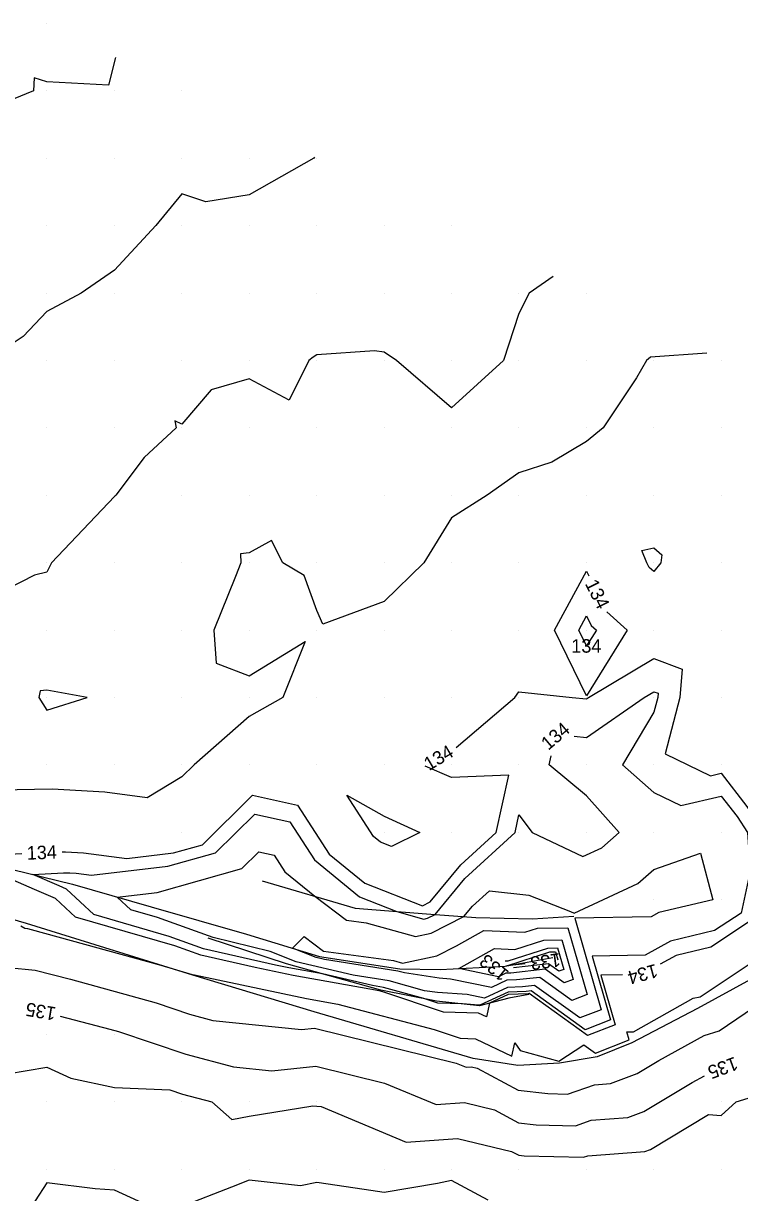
# Model space of a CAD drawing. Extents: x 2354170 to 2357230, y 866100 to 868290.
# Drawn here: x 2355016.5 to 2355122.7, y 867666.6 to 867840 of the extents above; entities that cross this region are included whole.
import ezdxf

# ---------------------------------------------------------------- set-up
doc = ezdxf.new("R2010")
doc.units = 0
for name, color, linetype in [('Default', 7, 'Continuous'), ('DTM Contours Major', 7, 'Continuous'), ('DTM Contours Major Text', 7, 'Continuous'), ('DTM Contours Minor', 7, 'Continuous'), ('DTM Contours Minor Text', 7, 'Continuous'), ('Exist DTM QL2 LIDAR Elevation Point', 7, 'Continuous'), ('PH Exist DTM Breakline', 7, 'Continuous')]:
    doc.layers.add(name, color=color, linetype=linetype)

msp = doc.modelspace()

# ---------------------------------------------------------------- linework, layer by layer
at = {"layer": 'Default'}
for points in [[(2355030.13, 867834.94), (2355029.12, 867830.87), (2355019.97, 867831.37), (2355018.07, 867831.92), (2355017.98, 867830.02), (2355009.97, 867826.73)], [(2355059.63, 867820.19), (2355059.53, 867820.02), (2355049.97, 867814.57), (2355043.53, 867813.57), (2355039.97, 867814.75), (2355036.13, 867810.02), (2355029.97, 867803.4), (2355025.03, 867800.02), (2355019.97, 867797.27), (2355016.44, 867793.56), (2355011.04, 867790.02), (2355010.46, 867789.53), (2355011.44, 867780.02), (2355009.97, 867778.61), (2355008.41, 867778.46), (2354999.97, 867779.9), (2354999.07, 867779.11), (2354989.97, 867771.45), (2354986.47, 867774.28)], [(2355095.06, 867802.47), (2355091.5, 867800.02), (2355089.97, 867796.98), (2355087.69, 867790.02), (2355079.97, 867783), (2355071.83, 867790.02), (2355069.97, 867791.27), (2355068.56, 867791.44), (2355059.97, 867790.84), (2355059.46, 867790.53), (2355058.82, 867790.02), (2355055.87, 867784.12), (2355049.97, 867787.31), (2355044.33, 867785.66), (2355039.97, 867780.55), (2355038.92, 867781.07), (2355039.15, 867780.02), (2355034.38, 867775.61), (2355030.21, 867770.02), (2355029.97, 867769.85), (2355020.63, 867760.02), (2355019.97, 867758.62), (2355018.11, 867758.15), (2355009.97, 867754)], [(2355117.82, 867791.1), (2355109.46, 867790.53), (2355108.87, 867790.02), (2355107.38, 867787.42), (2355102.43, 867780.02), (2355099.97, 867777.98), (2355094.86, 867774.91), (2355089.97, 867773.33), (2355085.25, 867770.02), (2355079.97, 867766.68), (2355075.87, 867760.02), (2355069.97, 867754.25), (2355060.86, 867750.9), (2355059.97, 867752.95), (2355058.09, 867758.14), (2355054.94, 867760.02), (2355053.27, 867763.32), (2355049.97, 867761.49), (2355048.66, 867761.33), (2355048.71, 867760.02), (2355047.94, 867757.99), (2355044.7, 867750.02), (2355045.09, 867745.13), (2355049.97, 867743.23), (2355058.28, 867748.33), (2355054.95, 867740.02), (2355049.97, 867737.18), (2355041.78, 867730.02), (2355039.97, 867728.25), (2355034.83, 867725.16), (2355028.54, 867725.96), (2355020.74, 867726.42), (2355012.89, 867726.27)], [(2355109.27, 867759.32), (2355108.94, 867760.02), (2355108.17, 867761.82), (2355109.97, 867762.2), (2355111.14, 867761.19), (2355110.99, 867760.02), (2355109.97, 867758.7), (2355109.27, 867759.32)], [(2355099.97, 867740.29), (2355095.23, 867750.02), (2355099.97, 867758.76), (2355100.31, 867758.07)], [(2355102.98, 867752.71), (2355106.03, 867750.02), (2355099.97, 867740.29)], [(2355080.63, 867732.58), (2355089.37, 867740.02), (2355089.97, 867740.88), (2355097.84, 867740.02), (2355099.97, 867739.81), (2355100.28, 867740.02), (2355109.97, 867745.8), (2355114.17, 867744.21), (2355113.84, 867740.02), (2355111.63, 867731.67), (2355115.01, 867730.02), (2355118.37, 867728.41), (2355119.97, 867728.79), (2355123.78, 867723.83), (2355126.28, 867720.02), (2355126.51, 867716.55), (2355124.46, 867706.99), (2355118.43, 867702.99), (2355113.28, 867701.75), (2355110.92, 867700.44)], [(2355025.96, 867740.02), (2355019.97, 867741.1), (2355018.98, 867741.01), (2355018.75, 867740.02), (2355019.97, 867738.14), (2355025.96, 867740.02)], [(2355022.22, 867717.12), (2355022.73, 867717.13), (2355025.38, 867716.97), (2355031.81, 867716.16), (2355038.72, 867716.97), (2355043.02, 867718.18), (2355050.47, 867725.53), (2355057.15, 867724.05), (2355061.82, 867716.79), (2355067.11, 867712.48), (2355075.64, 867709.12), (2355076.8, 867709.7), (2355081.35, 867715.19), (2355086.6, 867720.02), (2355088.47, 867728.51), (2355079.97, 867728.17), (2355076.08, 867729.85)], [(2355068.4, 867719.4), (2355064.45, 867725.54), (2355069.97, 867722.41), (2355075.27, 867720.02), (2355071.07, 867717.92), (2355069.42, 867718.56), (2355068.4, 867719.4)], [(2355091.5, 867696.1), (2355091.33, 867696.08), (2355088.38, 867695.97), (2355085.59, 867694.66), (2355085.15, 867692.66), (2355083.98, 867693.21), (2355078.77, 867693.36), (2355069.78, 867696.38), (2355069.24, 867696.52), (2355056.5, 867698.77), (2355050.86, 867699.96), (2355042.81, 867701.78), (2355038.96, 867703.16), (2355024.21, 867707.45), (2355021.26, 867710.2), (2355018.13, 867711.53), (2355007.02, 867716.41), (2355016.23, 867716.88)], [(2355092.28, 867697.3), (2355090.48, 867697.1), (2355088.26, 867697.02), (2355084.85, 867695.42), (2355082.29, 867695.94), (2355077.87, 867696.24), (2355075.98, 867696.53), (2355070.72, 867697.99), (2355065.4, 867698.84), (2355056.93, 867700.83), (2355053.07, 867702.32), (2355044.6, 867704.42), (2355041.98, 867705.37), (2355036.38, 867707.39), (2355032.41, 867708.54), (2355030.39, 867710.42), (2355036.32, 867711.11), (2355048.87, 867714.65), (2355051.4, 867717.14), (2355053.66, 867716.64), (2355055.24, 867714.18), (2355059.71, 867710.53), (2355064.38, 867706.98), (2355067.29, 867706.59), (2355074.62, 867704.55), (2355076.96, 867705.04), (2355081.81, 867707.52), (2355083.09, 867709.06), (2355085.58, 867711.35), (2355091.43, 867710.71), (2355097.62, 867708.3), (2355098.16, 867708.04), (2355107.58, 867712.42), (2355109.97, 867714.52), (2355116.88, 867716.92), (2355118.7, 867710.02), (2355110.73, 867708.11), (2355109.58, 867707.47), (2355098.23, 867707.27), (2355102.15, 867693.71), (2355098.99, 867692.48), (2355092.28, 867697.3)], [(2355016.08, 867706.15), (2355016.68, 867705.82), (2355017.09, 867705.77), (2355017.64, 867705.63), (2355036.85, 867700.3), (2355041.53, 867698.94), (2355041.63, 867698.9), (2355041.85, 867698.86), (2355058.46, 867695.35), (2355063.1, 867694.53), (2355077.37, 867690.77), (2355081.27, 867689.47), (2355083.52, 867689.4), (2355088.89, 867686.83), (2355089.33, 867688.81), (2355090.13, 867687.66), (2355095.86, 867686.06), (2355099.59, 867688.51), (2355101.31, 867687.27), (2355106.3, 867689.23), (2355105.96, 867690.42), (2355106.95, 867690.44), (2355115.82, 867695.4), (2355116.82, 867695.64), (2355129.16, 867703.83)], [(2355092.7, 867705.81), (2355097.21, 867705.86), (2355100.07, 867695.96), (2355097.83, 867695.08), (2355093.06, 867698.51), (2355089.62, 867698.12), (2355088.15, 867698.07), (2355085.88, 867697), (2355079.79, 867698.26), (2355078.12, 867698.37), (2355072.97, 867699.16), (2355072, 867699.43), (2355061.15, 867701.17), (2355059.88, 867701.47), (2355056.36, 867702.82), (2355058.13, 867704.57), (2355061, 867702.39), (2355071.38, 867701.01), (2355072.72, 867700.63), (2355077.78, 867701.68), (2355080.68, 867703.17), (2355084.74, 867705.44), (2355090.85, 867705.21), (2355092.7, 867705.81)], [(2355093.63, 867704.04), (2355096.3, 867704.07), (2355098, 867698.2), (2355096.67, 867697.68), (2355093.84, 867699.71), (2355088.76, 867699.15), (2355088.03, 867699.12), (2355086.91, 867698.59), (2355081.04, 867699.8), (2355086.34, 867702.77), (2355089.37, 867702.66), (2355093.63, 867704.04)], [(2355088.19, 867700.2), (2355094.55, 867702.27), (2355095.39, 867702.28), (2355095.72, 867701.13)], [(2355090.9, 867700.5), (2355088.19, 867700.2)], [(2355014.21, 867699.99), (2355018.22, 867699.59), (2355023.48, 867698.24), (2355036.17, 867694.71), (2355041.1, 867693.05), (2355044.58, 867692.13), (2355057.71, 867690.78), (2355059.65, 867690.98), (2355080.66, 867685.79), (2355082.12, 867685.18), (2355082.93, 867685.24), (2355083.78, 867685.03), (2355089.83, 867681.76), (2355094.27, 867681.27), (2355097.14, 867681.2), (2355101.17, 867682.58), (2355103.56, 867682.76), (2355107.49, 867684.24), (2355110.69, 867686.16), (2355117.45, 867689.88), (2355119.66, 867690.57), (2355131.35, 867698.55)], [(2355105.31, 867698.9), (2355102.09, 867698.84), (2355104.23, 867691.47), (2355100.15, 867689.88), (2355091.5, 867696.1)], [(2355021.95, 867692.74), (2355029.32, 867690.84), (2355030.59, 867690.49), (2355040.59, 867687.11), (2355047.64, 867685.25), (2355053.31, 867684.66), (2355059.82, 867685.35), (2355070.03, 867682.82), (2355077.68, 867679.63), (2355081.9, 867679.92), (2355086.32, 867678.86), (2355089.89, 867676.93), (2355092.5, 867676.64), (2355098.33, 867676.5), (2355100.67, 867677.3), (2355106.1, 867677.71), (2355108.48, 867678.6), (2355115.63, 867682.89), (2355117.46, 867683.9)], [(2355014.14, 867684.18), (2355019.97, 867685.19), (2355023.5, 867683.54), (2355029.97, 867682.15), (2355038.18, 867681.81), (2355040.07, 867681.17), (2355044.43, 867680.02), (2355047.37, 867677.42), (2355049.97, 867677.92), (2355059.41, 867679.45), (2355059.97, 867679.41), (2355060.66, 867679.33), (2355073.23, 867674.08), (2355080.87, 867674.61), (2355088.87, 867672.69), (2355089.95, 867672.11), (2355090.74, 867672.02), (2355099.52, 867671.81), (2355100.16, 867672.03), (2355108.64, 867672.66), (2355109.46, 867672.96), (2355118.09, 867678.14), (2355119.97, 867678), (2355122.18, 867680.02), (2355128.16, 867681.88)], [(2355034.73, 867664.77), (2355029.97, 867666.96), (2355027.1, 867667.14), (2355019.97, 867668.01), (2355014.75, 867660.02)], [(2355085.41, 867665.46), (2355079.97, 867668.35), (2355077.89, 867667.94), (2355069.97, 867666.6), (2355067, 867667.05), (2355059.97, 867668.06), (2355057.55, 867667.6), (2355049.97, 867668.4), (2355047.33, 867667.38), (2355039.97, 867664.53)]]:
    msp.add_lwpolyline(points, dxfattribs=at)
at = {"layer": 'DTM Contours Major'}
for points in [[(2355059.63, 867820.19), (2355059.53, 867820.02), (2355049.97, 867814.57), (2355043.53, 867813.57), (2355039.97, 867814.75), (2355036.13, 867810.02), (2355029.97, 867803.4), (2355025.03, 867800.02), (2355019.97, 867797.27), (2355016.44, 867793.56), (2355011.04, 867790.02), (2355010.46, 867789.53), (2355011.44, 867780.02), (2355009.97, 867778.61), (2355008.41, 867778.46), (2354999.97, 867779.9), (2354999.07, 867779.11), (2354989.97, 867771.45), (2354986.47, 867774.28)], [(2355021.95, 867692.74), (2355029.32, 867690.84), (2355030.59, 867690.49), (2355040.59, 867687.11), (2355047.64, 867685.25), (2355053.31, 867684.66), (2355059.82, 867685.35), (2355070.03, 867682.82), (2355077.68, 867679.63), (2355081.9, 867679.92), (2355086.32, 867678.86), (2355089.89, 867676.93), (2355092.5, 867676.64), (2355098.33, 867676.5), (2355100.67, 867677.3), (2355106.1, 867677.71), (2355108.48, 867678.6), (2355115.63, 867682.89), (2355117.46, 867683.9)]]:
    msp.add_lwpolyline(points, dxfattribs=at)
at = {"layer": 'DTM Contours Minor'}
for points in [[(2355099.97, 867747.67), (2355098.83, 867750.02), (2355099.97, 867752.13), (2355100.66, 867750.71), (2355101.44, 867750.02), (2355099.97, 867747.67)], [(2355098.16, 867734.29), (2355099.97, 867734.11), (2355108.52, 867740.02), (2355109.97, 867740.88), (2355110.6, 867740.65), (2355110.55, 867740.02), (2355109.97, 867737.84), (2355105.3, 867730.02), (2355109.97, 867725.91), (2355113.96, 867724), (2355119.97, 867725.41), (2355122.32, 867722.36), (2355123.85, 867720.02), (2355124.23, 867714.27), (2355122.9, 867708.05), (2355118.97, 867705.44), (2355112.43, 867703.87), (2355108.7, 867701.79), (2355100.8, 867701.65), (2355103.53, 867692.22), (2355099.76, 867690.74), (2355091.76, 867696.5)], [(2355091.76, 867696.5), (2355091.05, 867696.42), (2355088.34, 867696.32), (2355084.17, 867694.36), (2355083.97, 867694.4), (2355081.58, 867694.56), (2355077.94, 867694.66), (2355075.86, 867695.36), (2355069.86, 867697.02), (2355068.23, 867697.28), (2355060.83, 867699.03), (2355055.85, 867699.91), (2355053.87, 867700.33), (2355043.2, 867702.73), (2355038.1, 867704.57), (2355026.94, 867707.82), (2355022.87, 867711.59), (2355021.77, 867712.06), (2355017.86, 867713.78), (2355022.45, 867714.02), (2355023.39, 867714.03), (2355024.32, 867713.98), (2355026.59, 867713.69), (2355037.92, 867715.01), (2355044.97, 867717), (2355050.78, 867722.73), (2355055.99, 867721.58), (2355059.63, 867715.92), (2355066.34, 867710.45), (2355071.84, 867708.29), (2355075.88, 867707.16), (2355076.42, 867707.28), (2355077.53, 867707.84), (2355081.93, 867713.15), (2355089.4, 867720.02), (2355089.97, 867722.62), (2355091.9, 867720.02), (2355099.43, 867716.43), (2355102.25, 867717.74), (2355104.83, 867720.02), (2355099.97, 867725.45), (2355094.44, 867730.02), (2355094.74, 867731.39)], [(2355087.91, 867700.97), (2355088.38, 867700.95), (2355094.24, 867702.86)], [(2355094.24, 867702.86), (2355095.69, 867702.88), (2355096.62, 867699.69), (2355095.89, 867699.41), (2355094.36, 867700.51), (2355089.18, 867699.94)]]:
    msp.add_lwpolyline(points, dxfattribs=at)
at = {"layer": 'Exist DTM QL2 LIDAR Elevation Point'}
for p, q in [((2355019.97, 867840.02), (2355019.97, 867840.02)), ((2355019.97, 867830.02), (2355019.97, 867830.02)), ((2355029.97, 867830.02), (2355029.97, 867830.02)), ((2355039.97, 867830.02), (2355039.97, 867830.02)), ((2355019.97, 867820.02), (2355019.97, 867820.02)), ((2355029.97, 867820.02), (2355029.97, 867820.02)), ((2355039.97, 867820.02), (2355039.97, 867820.02)), ((2355049.97, 867820.02), (2355049.97, 867820.02)), ((2355059.97, 867820.02), (2355059.97, 867820.02)), ((2355019.97, 867810.02), (2355019.97, 867810.02)), ((2355029.97, 867810.02), (2355029.97, 867810.02)), ((2355039.97, 867810.02), (2355039.97, 867810.02)), ((2355049.97, 867810.02), (2355049.97, 867810.02)), ((2355059.97, 867810.02), (2355059.97, 867810.02)), ((2355069.97, 867810.02), (2355069.97, 867810.02)), ((2355079.97, 867810.02), (2355079.97, 867810.02)), ((2355019.97, 867800.02), (2355019.97, 867800.02)), ((2355029.97, 867800.02), (2355029.97, 867800.02)), ((2355039.97, 867800.02), (2355039.97, 867800.02)), ((2355049.97, 867800.02), (2355049.97, 867800.02)), ((2355059.97, 867800.02), (2355059.97, 867800.02)), ((2355069.97, 867800.02), (2355069.97, 867800.02)), ((2355079.97, 867800.02), (2355079.97, 867800.02)), ((2355089.97, 867800.02), (2355089.97, 867800.02)), ((2355099.97, 867800.02), (2355099.97, 867800.02)), ((2355019.97, 867790.02), (2355019.97, 867790.02)), ((2355029.97, 867790.02), (2355029.97, 867790.02)), ((2355039.97, 867790.02), (2355039.97, 867790.02)), ((2355049.97, 867790.02), (2355049.97, 867790.02)), ((2355059.97, 867790.02), (2355059.97, 867790.02)), ((2355069.97, 867790.02), (2355069.97, 867790.02)), ((2355079.97, 867790.02), (2355079.97, 867790.02)), ((2355089.97, 867790.02), (2355089.97, 867790.02)), ((2355099.97, 867790.02), (2355099.97, 867790.02)), ((2355109.97, 867790.02), (2355109.97, 867790.02)), ((2355119.97, 867790.02), (2355119.97, 867790.02)), ((2355019.97, 867780.02), (2355019.97, 867780.02)), ((2355029.97, 867780.02), (2355029.97, 867780.02)), ((2355039.97, 867780.02), (2355039.97, 867780.02)), ((2355049.97, 867780.02), (2355049.97, 867780.02)), ((2355059.97, 867780.02), (2355059.97, 867780.02)), ((2355069.97, 867780.02), (2355069.97, 867780.02)), ((2355079.97, 867780.02), (2355079.97, 867780.02)), ((2355089.97, 867780.02), (2355089.97, 867780.02)), ((2355099.97, 867780.02), (2355099.97, 867780.02)), ((2355109.97, 867780.02), (2355109.97, 867780.02)), ((2355119.97, 867780.02), (2355119.97, 867780.02)), ((2355019.97, 867770.02), (2355019.97, 867770.02)), ((2355029.97, 867770.02), (2355029.97, 867770.02)), ((2355039.97, 867770.02), (2355039.97, 867770.02)), ((2355049.97, 867770.02), (2355049.97, 867770.02)), ((2355059.97, 867770.02), (2355059.97, 867770.02)), ((2355069.97, 867770.02), (2355069.97, 867770.02)), ((2355079.97, 867770.02), (2355079.97, 867770.02)), ((2355089.97, 867770.02), (2355089.97, 867770.02)), ((2355099.97, 867770.02), (2355099.97, 867770.02)), ((2355109.97, 867770.02), (2355109.97, 867770.02)), ((2355119.97, 867770.02), (2355119.97, 867770.02)), ((2355019.97, 867760.02), (2355019.97, 867760.02)), ((2355029.97, 867760.02), (2355029.97, 867760.02)), ((2355039.97, 867760.02), (2355039.97, 867760.02)), ((2355049.97, 867760.02), (2355049.97, 867760.02)), ((2355059.97, 867760.02), (2355059.97, 867760.02)), ((2355069.97, 867760.02), (2355069.97, 867760.02)), ((2355079.97, 867760.02), (2355079.97, 867760.02)), ((2355089.97, 867760.02), (2355089.97, 867760.02)), ((2355099.97, 867760.02), (2355099.97, 867760.02)), ((2355109.97, 867760.02), (2355109.97, 867760.02)), ((2355119.97, 867760.02), (2355119.97, 867760.02)), ((2355019.97, 867750.02), (2355019.97, 867750.02)), ((2355029.97, 867750.02), (2355029.97, 867750.02)), ((2355039.97, 867750.02), (2355039.97, 867750.02)), ((2355049.97, 867750.02), (2355049.97, 867750.02)), ((2355059.97, 867750.02), (2355059.97, 867750.02)), ((2355069.97, 867750.02), (2355069.97, 867750.02)), ((2355079.97, 867750.02), (2355079.97, 867750.02)), ((2355089.97, 867750.02), (2355089.97, 867750.02)), ((2355099.97, 867750.02), (2355099.97, 867750.02)), ((2355109.97, 867750.02), (2355109.97, 867750.02)), ((2355119.97, 867750.02), (2355119.97, 867750.02)), ((2355019.97, 867740.02), (2355019.97, 867740.02)), ((2355029.97, 867740.02), (2355029.97, 867740.02)), ((2355039.97, 867740.02), (2355039.97, 867740.02)), ((2355049.97, 867740.02), (2355049.97, 867740.02)), ((2355059.97, 867740.02), (2355059.97, 867740.02)), ((2355069.97, 867740.02), (2355069.97, 867740.02)), ((2355079.97, 867740.02), (2355079.97, 867740.02)), ((2355089.97, 867740.02), (2355089.97, 867740.02)), ((2355099.97, 867740.02), (2355099.97, 867740.02)), ((2355109.97, 867740.02), (2355109.97, 867740.02)), ((2355119.97, 867740.02), (2355119.97, 867740.02)), ((2355019.97, 867730.02), (2355019.97, 867730.02)), ((2355029.97, 867730.02), (2355029.97, 867730.02)), ((2355039.97, 867730.02), (2355039.97, 867730.02)), ((2355049.97, 867730.02), (2355049.97, 867730.02)), ((2355059.97, 867730.02), (2355059.97, 867730.02)), ((2355069.97, 867730.02), (2355069.97, 867730.02)), ((2355079.97, 867730.02), (2355079.97, 867730.02)), ((2355089.97, 867730.02), (2355089.97, 867730.02)), ((2355099.97, 867730.02), (2355099.97, 867730.02)), ((2355109.97, 867730.02), (2355109.97, 867730.02)), ((2355119.97, 867730.02), (2355119.97, 867730.02)), ((2355039.97, 867720.02), (2355039.97, 867720.02)), ((2355069.97, 867720.02), (2355069.97, 867720.02)), ((2355079.97, 867720.02), (2355079.97, 867720.02)), ((2355089.97, 867720.02), (2355089.97, 867720.02)), ((2355099.97, 867720.02), (2355099.97, 867720.02)), ((2355109.97, 867720.02), (2355109.97, 867720.02)), ((2355119.97, 867720.02), (2355119.97, 867720.02)), ((2355109.97, 867710.02), (2355109.97, 867710.02)), ((2355119.97, 867710.02), (2355119.97, 867710.02)), ((2355019.97, 867690.02), (2355019.97, 867690.02)), ((2355029.97, 867690.02), (2355029.97, 867690.02)), ((2355019.97, 867680.02), (2355019.97, 867680.02)), ((2355029.97, 867680.02), (2355029.97, 867680.02)), ((2355039.97, 867680.02), (2355039.97, 867680.02)), ((2355049.97, 867680.02), (2355049.97, 867680.02)), ((2355059.97, 867680.02), (2355059.97, 867680.02)), ((2355119.97, 867680.02), (2355119.97, 867680.02)), ((2355019.97, 867670.02), (2355019.97, 867670.02)), ((2355029.97, 867670.02), (2355029.97, 867670.02)), ((2355039.97, 867670.02), (2355039.97, 867670.02)), ((2355049.97, 867670.02), (2355049.97, 867670.02)), ((2355059.97, 867670.02), (2355059.97, 867670.02)), ((2355069.97, 867670.02), (2355069.97, 867670.02)), ((2355079.97, 867670.02), (2355079.97, 867670.02)), ((2355089.97, 867670.02), (2355089.97, 867670.02)), ((2355099.97, 867670.02), (2355099.97, 867670.02)), ((2355109.97, 867670.02), (2355109.97, 867670.02)), ((2355119.97, 867670.02), (2355119.97, 867670.02))]:
    msp.add_line(p, q, dxfattribs=at)
at = {"layer": 'PH Exist DTM Breakline'}
for points in [[(2355184.42, 867740.1), (2355181.32, 867735.6), (2355177.86, 867732.16), (2355173.72, 867728.17), (2355166.34, 867722.35), (2355154.38, 867714.57), (2355144.95, 867709.41), (2355131.62, 867702.17), (2355116.43, 867693.87), (2355106.7, 867688.79), (2355101.56, 867686.71), (2355095.99, 867685.77), (2355089.79, 867685.43), (2355083.17, 867686.49)], [(2354974.37, 867722.43), (2354986.27, 867720.8), (2354999.03, 867718.35), (2355023.75, 867712.35), (2355035.43, 867708.95), (2355049.55, 867704.91), (2355060.4, 867701.58), (2355072.29, 867699.75), (2355078.27, 867699.66), (2355087.92, 867700.15), (2355094.98, 867701.47)], [(2355083.17, 867686.49), (2355059.58, 867693.39), (2355041.6, 867698.83), (2355016.96, 867706.49), (2355005.86, 867709.73), (2354994.92, 867712.62), (2354985.54, 867714.32), (2354975.45, 867715.58), (2354966.09, 867715.86), (2354961.04, 867715.51), (2354953.9, 867713.97), (2354947.33, 867711.61), (2354938.85, 867706.36), (2354931.2, 867698.35), (2354924.96, 867691.1), (2354918.91, 867683.32), (2354916.19, 867678.33), (2354911.84, 867667.7), (2354906.55, 867654.45), (2354905.25, 867651.7)], [(2355051.87, 867712.84), (2355065.7, 867708.77), (2355076.26, 867707.94), (2355083.57, 867707.38), (2355091.99, 867707.18), (2355098.09, 867707.58)], [(2355091.42, 867695.97), (2355088.44, 867695.42), (2355084.11, 867694.27), (2355077.73, 867695), (2355069.48, 867696.6), (2355055.5, 867700.53), (2355043.86, 867704.34)]]:
    msp.add_lwpolyline(points, dxfattribs=at)

# ---------------------------------------------------------------- texts
at = {"layer": 'Default'}
for s, rotation, p in [('134', 296.5352, (2355099.71, 867756.92)), ('134', 30.8429, (2355076.63, 867729.1)), ('134', 2.2694, (2355017.02, 867715.95)), ('133', 187.4438, (2355095.98, 867702.12)), ('134', 195.3246, (2355110.21, 867700.53)), ('135', 170.3875, (2355021.42, 867694.05)), ('135', 200.1999, (2355121.96, 867686.78))]:
    msp.add_text(s, height=2, rotation=rotation, dxfattribs=at).set_placement(p)
at = {"layer": 'DTM Contours Major Text'}
for rotation, p in [(170.3875, (2355021.42, 867694.05)), (200.1999, (2355121.96, 867686.78))]:
    msp.add_text('135', height=2, rotation=rotation, dxfattribs=at).set_placement(p)
at = {"layer": 'DTM Contours Minor Text'}
msp.add_text('134', height=2, dxfattribs=at).set_placement((2355097.73, 867746.67))
for s, rotation, p in [('134', 40.3496, (2355094.31, 867732.1)), ('133', 140.8865, (2355088.62, 867699.29))]:
    msp.add_text(s, height=2, rotation=rotation, dxfattribs=at).set_placement(p)

doc.saveas('drawing.dxf')
